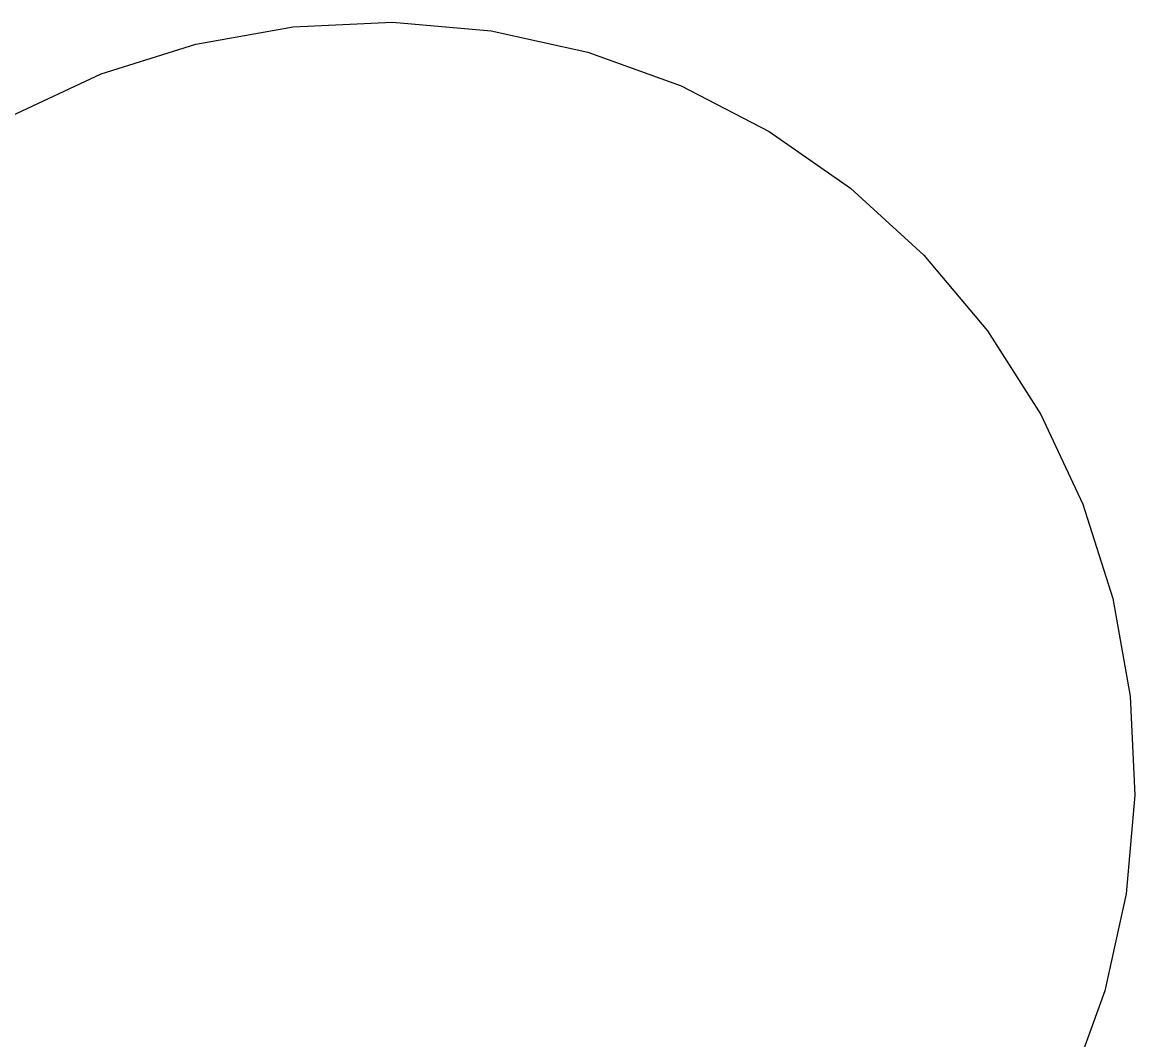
# Model space of a CAD drawing. Extents: x 6540402 to 6566579, y 5525343 to 5532423.
# Drawn here: x 6544580.5408 to 6544580.9077, y 5526292.7899 to 5526293.1256 of the extents above; entities that cross this region are included whole.
import ezdxf

# ---------------------------------------------------------------- set-up
doc = ezdxf.new("R2010")
doc.units = 0
doc.layers.add('IR_ps_geometria', color=7, linetype='Continuous')

msp = doc.modelspace()

# ---------------------------------------------------------------- linework, layer by layer
at = {"layer": 'IR_ps_geometria'}
msp.add_lwpolyline([(6544580.53719, 5526293.0947), (6544580.56681, 5526293.10856), (6544580.59798, 5526293.11844), (6544580.63018, 5526293.12416), (6544580.66285, 5526293.12563), (6544580.69543, 5526293.12283), (6544580.72737, 5526293.11579), (6544580.75811, 5526293.10465), (6544580.78714, 5526293.08959), (6544580.81395, 5526293.07087), (6544580.83809, 5526293.04881), (6544580.85915, 5526293.02379), (6544580.87676, 5526292.99624), (6544580.89062, 5526292.96662), (6544580.9005, 5526292.93544), (6544580.90622, 5526292.90325), (6544580.90769, 5526292.87058), (6544580.90489, 5526292.838), (6544580.89786, 5526292.80606), (6544580.88671, 5526292.77532)], dxfattribs=at)
msp.add_lwpolyline([(6544580.53719, 5526293.0947), (6544580.56681, 5526293.10856), (6544580.59798, 5526293.11844), (6544580.63018, 5526293.12416), (6544580.66285, 5526293.12563), (6544580.69543, 5526293.12283), (6544580.72737, 5526293.11579), (6544580.75811, 5526293.10465), (6544580.78714, 5526293.08959), (6544580.81395, 5526293.07087), (6544580.83809, 5526293.04881), (6544580.85915, 5526293.02379), (6544580.87676, 5526292.99624), (6544580.89062, 5526292.96662), (6544580.9005, 5526292.93544), (6544580.90622, 5526292.90325), (6544580.90769, 5526292.87058), (6544580.90489, 5526292.838), (6544580.89786, 5526292.80606), (6544580.88671, 5526292.77532)], dxfattribs=at)
msp.add_lwpolyline([(6544580.53719, 5526293.0947), (6544580.56681, 5526293.10856), (6544580.59798, 5526293.11844), (6544580.63018, 5526293.12416), (6544580.66285, 5526293.12563), (6544580.69543, 5526293.12283), (6544580.72737, 5526293.11579), (6544580.75811, 5526293.10465), (6544580.78714, 5526293.08959), (6544580.81395, 5526293.07087), (6544580.83809, 5526293.04881), (6544580.85915, 5526293.02379), (6544580.87676, 5526292.99624), (6544580.89062, 5526292.96662), (6544580.9005, 5526292.93544), (6544580.90622, 5526292.90325), (6544580.90769, 5526292.87058), (6544580.90489, 5526292.838), (6544580.89786, 5526292.80606), (6544580.88671, 5526292.77532)], dxfattribs=at)
msp.add_lwpolyline([(6544580.53719, 5526293.0947), (6544580.56681, 5526293.10856), (6544580.59798, 5526293.11844), (6544580.63018, 5526293.12416), (6544580.66285, 5526293.12563), (6544580.69543, 5526293.12283), (6544580.72737, 5526293.11579), (6544580.75811, 5526293.10465), (6544580.78714, 5526293.08959), (6544580.81395, 5526293.07087), (6544580.83809, 5526293.04881), (6544580.85915, 5526293.02379), (6544580.87676, 5526292.99624), (6544580.89062, 5526292.96662), (6544580.9005, 5526292.93544), (6544580.90622, 5526292.90325), (6544580.90769, 5526292.87058), (6544580.90489, 5526292.838), (6544580.89786, 5526292.80606), (6544580.88671, 5526292.77532)], dxfattribs=at)
msp.add_lwpolyline([(6544580.53719, 5526293.0947), (6544580.56681, 5526293.10856), (6544580.59798, 5526293.11844), (6544580.63018, 5526293.12416), (6544580.66285, 5526293.12563), (6544580.69543, 5526293.12283), (6544580.72737, 5526293.11579), (6544580.75811, 5526293.10465), (6544580.78714, 5526293.08959), (6544580.81395, 5526293.07087), (6544580.83809, 5526293.04881), (6544580.85915, 5526293.02379), (6544580.87676, 5526292.99624), (6544580.89062, 5526292.96662), (6544580.9005, 5526292.93544), (6544580.90622, 5526292.90325), (6544580.90769, 5526292.87058), (6544580.90489, 5526292.838), (6544580.89786, 5526292.80606), (6544580.88671, 5526292.77532)], dxfattribs=at)
msp.add_lwpolyline([(6544580.53719, 5526293.0947), (6544580.56681, 5526293.10856), (6544580.59798, 5526293.11844), (6544580.63018, 5526293.12416), (6544580.66285, 5526293.12563), (6544580.69543, 5526293.12283), (6544580.72737, 5526293.11579), (6544580.75811, 5526293.10465), (6544580.78714, 5526293.08959), (6544580.81395, 5526293.07087), (6544580.83809, 5526293.04881), (6544580.85915, 5526293.02379), (6544580.87676, 5526292.99624), (6544580.89062, 5526292.96662), (6544580.9005, 5526292.93544), (6544580.90622, 5526292.90325), (6544580.90769, 5526292.87058), (6544580.90489, 5526292.838), (6544580.89786, 5526292.80606), (6544580.88671, 5526292.77532)], dxfattribs=at)
msp.add_lwpolyline([(6544580.53719, 5526293.0947), (6544580.56681, 5526293.10856), (6544580.59798, 5526293.11844), (6544580.63018, 5526293.12416), (6544580.66285, 5526293.12563), (6544580.69543, 5526293.12283), (6544580.72737, 5526293.11579), (6544580.75811, 5526293.10465), (6544580.78714, 5526293.08959), (6544580.81395, 5526293.07087), (6544580.83809, 5526293.04881), (6544580.85915, 5526293.02379), (6544580.87676, 5526292.99624), (6544580.89062, 5526292.96662), (6544580.9005, 5526292.93544), (6544580.90622, 5526292.90325), (6544580.90769, 5526292.87058), (6544580.90489, 5526292.838), (6544580.89786, 5526292.80606), (6544580.88671, 5526292.77532)], dxfattribs=at)
msp.add_lwpolyline([(6544580.53719, 5526293.0947), (6544580.56681, 5526293.10856), (6544580.59798, 5526293.11844), (6544580.63018, 5526293.12416), (6544580.66285, 5526293.12563), (6544580.69543, 5526293.12283), (6544580.72737, 5526293.11579), (6544580.75811, 5526293.10465), (6544580.78714, 5526293.08959), (6544580.81395, 5526293.07087), (6544580.83809, 5526293.04881), (6544580.85915, 5526293.02379), (6544580.87676, 5526292.99624), (6544580.89062, 5526292.96662), (6544580.9005, 5526292.93544), (6544580.90622, 5526292.90325), (6544580.90769, 5526292.87058), (6544580.90489, 5526292.838), (6544580.89786, 5526292.80606), (6544580.88671, 5526292.77532)], dxfattribs=at)
msp.add_lwpolyline([(6544580.53719, 5526293.0947), (6544580.56681, 5526293.10856), (6544580.59798, 5526293.11844), (6544580.63018, 5526293.12416), (6544580.66285, 5526293.12563), (6544580.69543, 5526293.12283), (6544580.72737, 5526293.11579), (6544580.75811, 5526293.10465), (6544580.78714, 5526293.08959), (6544580.81395, 5526293.07087), (6544580.83809, 5526293.04881), (6544580.85915, 5526293.02379), (6544580.87676, 5526292.99624), (6544580.89062, 5526292.96662), (6544580.9005, 5526292.93544), (6544580.90622, 5526292.90325), (6544580.90769, 5526292.87058), (6544580.90489, 5526292.838), (6544580.89786, 5526292.80606), (6544580.88671, 5526292.77532)], dxfattribs=at)
msp.add_lwpolyline([(6544580.53719, 5526293.0947), (6544580.56681, 5526293.10856), (6544580.59798, 5526293.11844), (6544580.63018, 5526293.12416), (6544580.66285, 5526293.12563), (6544580.69543, 5526293.12283), (6544580.72737, 5526293.11579), (6544580.75811, 5526293.10465), (6544580.78714, 5526293.08959), (6544580.81395, 5526293.07087), (6544580.83809, 5526293.04881), (6544580.85915, 5526293.02379), (6544580.87676, 5526292.99624), (6544580.89062, 5526292.96662), (6544580.9005, 5526292.93544), (6544580.90622, 5526292.90325), (6544580.90769, 5526292.87058), (6544580.90489, 5526292.838), (6544580.89786, 5526292.80606), (6544580.88671, 5526292.77532)], dxfattribs=at)
msp.add_lwpolyline([(6544580.53719, 5526293.0947), (6544580.56681, 5526293.10856), (6544580.59798, 5526293.11844), (6544580.63018, 5526293.12416), (6544580.66285, 5526293.12563), (6544580.69543, 5526293.12283), (6544580.72737, 5526293.11579), (6544580.75811, 5526293.10465), (6544580.78714, 5526293.08959), (6544580.81395, 5526293.07087), (6544580.83809, 5526293.04881), (6544580.85915, 5526293.02379), (6544580.87676, 5526292.99624), (6544580.89062, 5526292.96662), (6544580.9005, 5526292.93544), (6544580.90622, 5526292.90325), (6544580.90769, 5526292.87058), (6544580.90489, 5526292.838), (6544580.89786, 5526292.80606), (6544580.88671, 5526292.77532)], dxfattribs=at)
msp.add_lwpolyline([(6544580.53719, 5526293.0947), (6544580.56681, 5526293.10856), (6544580.59798, 5526293.11844), (6544580.63018, 5526293.12416), (6544580.66285, 5526293.12563), (6544580.69543, 5526293.12283), (6544580.72737, 5526293.11579), (6544580.75811, 5526293.10465), (6544580.78714, 5526293.08959), (6544580.81395, 5526293.07087), (6544580.83809, 5526293.04881), (6544580.85915, 5526293.02379), (6544580.87676, 5526292.99624), (6544580.89062, 5526292.96662), (6544580.9005, 5526292.93544), (6544580.90622, 5526292.90325), (6544580.90769, 5526292.87058), (6544580.90489, 5526292.838), (6544580.89786, 5526292.80606), (6544580.88671, 5526292.77532)], dxfattribs=at)
msp.add_lwpolyline([(6544580.53719, 5526293.0947), (6544580.56681, 5526293.10856), (6544580.59798, 5526293.11844), (6544580.63018, 5526293.12416), (6544580.66285, 5526293.12563), (6544580.69543, 5526293.12283), (6544580.72737, 5526293.11579), (6544580.75811, 5526293.10465), (6544580.78714, 5526293.08959), (6544580.81395, 5526293.07087), (6544580.83809, 5526293.04881), (6544580.85915, 5526293.02379), (6544580.87676, 5526292.99624), (6544580.89062, 5526292.96662), (6544580.9005, 5526292.93544), (6544580.90622, 5526292.90325), (6544580.90769, 5526292.87058), (6544580.90489, 5526292.838), (6544580.89786, 5526292.80606), (6544580.88671, 5526292.77532)], dxfattribs=at)
msp.add_lwpolyline([(6544580.53719, 5526293.0947), (6544580.56681, 5526293.10856), (6544580.59798, 5526293.11844), (6544580.63018, 5526293.12416), (6544580.66285, 5526293.12563), (6544580.69543, 5526293.12283), (6544580.72737, 5526293.11579), (6544580.75811, 5526293.10465), (6544580.78714, 5526293.08959), (6544580.81395, 5526293.07087), (6544580.83809, 5526293.04881), (6544580.85915, 5526293.02379), (6544580.87676, 5526292.99624), (6544580.89062, 5526292.96662), (6544580.9005, 5526292.93544), (6544580.90622, 5526292.90325), (6544580.90769, 5526292.87058), (6544580.90489, 5526292.838), (6544580.89786, 5526292.80606), (6544580.88671, 5526292.77532)], dxfattribs=at)
msp.add_lwpolyline([(6544580.53719, 5526293.0947), (6544580.56681, 5526293.10856), (6544580.59798, 5526293.11844), (6544580.63018, 5526293.12416), (6544580.66285, 5526293.12563), (6544580.69543, 5526293.12283), (6544580.72737, 5526293.11579), (6544580.75811, 5526293.10465), (6544580.78714, 5526293.08959), (6544580.81395, 5526293.07087), (6544580.83809, 5526293.04881), (6544580.85915, 5526293.02379), (6544580.87676, 5526292.99624), (6544580.89062, 5526292.96662), (6544580.9005, 5526292.93544), (6544580.90622, 5526292.90325), (6544580.90769, 5526292.87058), (6544580.90489, 5526292.838), (6544580.89786, 5526292.80606), (6544580.88671, 5526292.77532)], dxfattribs=at)
msp.add_lwpolyline([(6544580.53719, 5526293.0947), (6544580.56681, 5526293.10856), (6544580.59798, 5526293.11844), (6544580.63018, 5526293.12416), (6544580.66285, 5526293.12563), (6544580.69543, 5526293.12283), (6544580.72737, 5526293.11579), (6544580.75811, 5526293.10465), (6544580.78714, 5526293.08959), (6544580.81395, 5526293.07087), (6544580.83809, 5526293.04881), (6544580.85915, 5526293.02379), (6544580.87676, 5526292.99624), (6544580.89062, 5526292.96662), (6544580.9005, 5526292.93544), (6544580.90622, 5526292.90325), (6544580.90769, 5526292.87058), (6544580.90489, 5526292.838), (6544580.89786, 5526292.80606), (6544580.88671, 5526292.77532)], dxfattribs=at)
msp.add_lwpolyline([(6544580.53719, 5526293.0947), (6544580.56681, 5526293.10856), (6544580.59798, 5526293.11844), (6544580.63018, 5526293.12416), (6544580.66285, 5526293.12563), (6544580.69543, 5526293.12283), (6544580.72737, 5526293.11579), (6544580.75811, 5526293.10465), (6544580.78714, 5526293.08959), (6544580.81395, 5526293.07087), (6544580.83809, 5526293.04881), (6544580.85915, 5526293.02379), (6544580.87676, 5526292.99624), (6544580.89062, 5526292.96662), (6544580.9005, 5526292.93544), (6544580.90622, 5526292.90325), (6544580.90769, 5526292.87058), (6544580.90489, 5526292.838), (6544580.89786, 5526292.80606), (6544580.88671, 5526292.77532)], dxfattribs=at)
msp.add_lwpolyline([(6544580.53719, 5526293.0947), (6544580.56681, 5526293.10856), (6544580.59798, 5526293.11844), (6544580.63018, 5526293.12416), (6544580.66285, 5526293.12563), (6544580.69543, 5526293.12283), (6544580.72737, 5526293.11579), (6544580.75811, 5526293.10465), (6544580.78714, 5526293.08959), (6544580.81395, 5526293.07087), (6544580.83809, 5526293.04881), (6544580.85915, 5526293.02379), (6544580.87676, 5526292.99624), (6544580.89062, 5526292.96662), (6544580.9005, 5526292.93544), (6544580.90622, 5526292.90325), (6544580.90769, 5526292.87058), (6544580.90489, 5526292.838), (6544580.89786, 5526292.80606), (6544580.88671, 5526292.77532)], dxfattribs=at)
msp.add_lwpolyline([(6544580.53719, 5526293.0947), (6544580.56681, 5526293.10856), (6544580.59798, 5526293.11844), (6544580.63018, 5526293.12416), (6544580.66285, 5526293.12563), (6544580.69543, 5526293.12283), (6544580.72737, 5526293.11579), (6544580.75811, 5526293.10465), (6544580.78714, 5526293.08959), (6544580.81395, 5526293.07087), (6544580.83809, 5526293.04881), (6544580.85915, 5526293.02379), (6544580.87676, 5526292.99624), (6544580.89062, 5526292.96662), (6544580.9005, 5526292.93544), (6544580.90622, 5526292.90325), (6544580.90769, 5526292.87058), (6544580.90489, 5526292.838), (6544580.89786, 5526292.80606), (6544580.88671, 5526292.77532)], dxfattribs=at)
msp.add_lwpolyline([(6544580.53719, 5526293.0947), (6544580.56681, 5526293.10856), (6544580.59798, 5526293.11844), (6544580.63018, 5526293.12416), (6544580.66285, 5526293.12563), (6544580.69543, 5526293.12283), (6544580.72737, 5526293.11579), (6544580.75811, 5526293.10465), (6544580.78714, 5526293.08959), (6544580.81395, 5526293.07087), (6544580.83809, 5526293.04881), (6544580.85915, 5526293.02379), (6544580.87676, 5526292.99624), (6544580.89062, 5526292.96662), (6544580.9005, 5526292.93544), (6544580.90622, 5526292.90325), (6544580.90769, 5526292.87058), (6544580.90489, 5526292.838), (6544580.89786, 5526292.80606), (6544580.88671, 5526292.77532)], dxfattribs=at)
msp.add_lwpolyline([(6544580.53719, 5526293.0947), (6544580.56681, 5526293.10856), (6544580.59798, 5526293.11844), (6544580.63018, 5526293.12416), (6544580.66285, 5526293.12563), (6544580.69543, 5526293.12283), (6544580.72737, 5526293.11579), (6544580.75811, 5526293.10465), (6544580.78714, 5526293.08959), (6544580.81395, 5526293.07087), (6544580.83809, 5526293.04881), (6544580.85915, 5526293.02379), (6544580.87676, 5526292.99624), (6544580.89062, 5526292.96662), (6544580.9005, 5526292.93544), (6544580.90622, 5526292.90325), (6544580.90769, 5526292.87058), (6544580.90489, 5526292.838), (6544580.89786, 5526292.80606), (6544580.88671, 5526292.77532)], dxfattribs=at)
msp.add_lwpolyline([(6544580.53719, 5526293.0947), (6544580.56681, 5526293.10856), (6544580.59798, 5526293.11844), (6544580.63018, 5526293.12416), (6544580.66285, 5526293.12563), (6544580.69543, 5526293.12283), (6544580.72737, 5526293.11579), (6544580.75811, 5526293.10465), (6544580.78714, 5526293.08959), (6544580.81395, 5526293.07087), (6544580.83809, 5526293.04881), (6544580.85915, 5526293.02379), (6544580.87676, 5526292.99624), (6544580.89062, 5526292.96662), (6544580.9005, 5526292.93544), (6544580.90622, 5526292.90325), (6544580.90769, 5526292.87058), (6544580.90489, 5526292.838), (6544580.89786, 5526292.80606), (6544580.88671, 5526292.77532)], dxfattribs=at)
msp.add_lwpolyline([(6544580.53719, 5526293.0947), (6544580.56681, 5526293.10856), (6544580.59798, 5526293.11844), (6544580.63018, 5526293.12416), (6544580.66285, 5526293.12563), (6544580.69543, 5526293.12283), (6544580.72737, 5526293.11579), (6544580.75811, 5526293.10465), (6544580.78714, 5526293.08959), (6544580.81395, 5526293.07087), (6544580.83809, 5526293.04881), (6544580.85915, 5526293.02379), (6544580.87676, 5526292.99624), (6544580.89062, 5526292.96662), (6544580.9005, 5526292.93544), (6544580.90622, 5526292.90325), (6544580.90769, 5526292.87058), (6544580.90489, 5526292.838), (6544580.89786, 5526292.80606), (6544580.88671, 5526292.77532)], dxfattribs=at)
msp.add_lwpolyline([(6544580.53719, 5526293.0947), (6544580.56681, 5526293.10856), (6544580.59798, 5526293.11844), (6544580.63018, 5526293.12416), (6544580.66285, 5526293.12563), (6544580.69543, 5526293.12283), (6544580.72737, 5526293.11579), (6544580.75811, 5526293.10465), (6544580.78714, 5526293.08959), (6544580.81395, 5526293.07087), (6544580.83809, 5526293.04881), (6544580.85915, 5526293.02379), (6544580.87676, 5526292.99624), (6544580.89062, 5526292.96662), (6544580.9005, 5526292.93544), (6544580.90622, 5526292.90325), (6544580.90769, 5526292.87058), (6544580.90489, 5526292.838), (6544580.89786, 5526292.80606), (6544580.88671, 5526292.77532)], dxfattribs=at)
msp.add_lwpolyline([(6544580.53719, 5526293.0947), (6544580.56681, 5526293.10856), (6544580.59798, 5526293.11844), (6544580.63018, 5526293.12416), (6544580.66285, 5526293.12563), (6544580.69543, 5526293.12283), (6544580.72737, 5526293.11579), (6544580.75811, 5526293.10465), (6544580.78714, 5526293.08959), (6544580.81395, 5526293.07087), (6544580.83809, 5526293.04881), (6544580.85915, 5526293.02379), (6544580.87676, 5526292.99624), (6544580.89062, 5526292.96662), (6544580.9005, 5526292.93544), (6544580.90622, 5526292.90325), (6544580.90769, 5526292.87058), (6544580.90489, 5526292.838), (6544580.89786, 5526292.80606), (6544580.88671, 5526292.77532)], dxfattribs=at)
msp.add_lwpolyline([(6544580.53719, 5526293.0947), (6544580.56681, 5526293.10856), (6544580.59798, 5526293.11844), (6544580.63018, 5526293.12416), (6544580.66285, 5526293.12563), (6544580.69543, 5526293.12283), (6544580.72737, 5526293.11579), (6544580.75811, 5526293.10465), (6544580.78714, 5526293.08959), (6544580.81395, 5526293.07087), (6544580.83809, 5526293.04881), (6544580.85915, 5526293.02379), (6544580.87676, 5526292.99624), (6544580.89062, 5526292.96662), (6544580.9005, 5526292.93544), (6544580.90622, 5526292.90325), (6544580.90769, 5526292.87058), (6544580.90489, 5526292.838), (6544580.89786, 5526292.80606), (6544580.88671, 5526292.77532)], dxfattribs=at)
msp.add_lwpolyline([(6544580.53719, 5526293.0947), (6544580.56681, 5526293.10856), (6544580.59798, 5526293.11844), (6544580.63018, 5526293.12416), (6544580.66285, 5526293.12563), (6544580.69543, 5526293.12283), (6544580.72737, 5526293.11579), (6544580.75811, 5526293.10465), (6544580.78714, 5526293.08959), (6544580.81395, 5526293.07087), (6544580.83809, 5526293.04881), (6544580.85915, 5526293.02379), (6544580.87676, 5526292.99624), (6544580.89062, 5526292.96662), (6544580.9005, 5526292.93544), (6544580.90622, 5526292.90325), (6544580.90769, 5526292.87058), (6544580.90489, 5526292.838), (6544580.89786, 5526292.80606), (6544580.88671, 5526292.77532)], dxfattribs=at)
msp.add_lwpolyline([(6544580.53719, 5526293.0947), (6544580.56681, 5526293.10856), (6544580.59798, 5526293.11844), (6544580.63018, 5526293.12416), (6544580.66285, 5526293.12563), (6544580.69543, 5526293.12283), (6544580.72737, 5526293.11579), (6544580.75811, 5526293.10465), (6544580.78714, 5526293.08959), (6544580.81395, 5526293.07087), (6544580.83809, 5526293.04881), (6544580.85915, 5526293.02379), (6544580.87676, 5526292.99624), (6544580.89062, 5526292.96662), (6544580.9005, 5526292.93544), (6544580.90622, 5526292.90325), (6544580.90769, 5526292.87058), (6544580.90489, 5526292.838), (6544580.89786, 5526292.80606), (6544580.88671, 5526292.77532)], dxfattribs=at)
msp.add_lwpolyline([(6544580.53719, 5526293.0947), (6544580.56681, 5526293.10856), (6544580.59798, 5526293.11844), (6544580.63018, 5526293.12416), (6544580.66285, 5526293.12563), (6544580.69543, 5526293.12283), (6544580.72737, 5526293.11579), (6544580.75811, 5526293.10465), (6544580.78714, 5526293.08959), (6544580.81395, 5526293.07087), (6544580.83809, 5526293.04881), (6544580.85915, 5526293.02379), (6544580.87676, 5526292.99624), (6544580.89062, 5526292.96662), (6544580.9005, 5526292.93544), (6544580.90622, 5526292.90325), (6544580.90769, 5526292.87058), (6544580.90489, 5526292.838), (6544580.89786, 5526292.80606), (6544580.88671, 5526292.77532)], dxfattribs=at)
msp.add_lwpolyline([(6544580.53719, 5526293.0947), (6544580.56681, 5526293.10856), (6544580.59798, 5526293.11844), (6544580.63018, 5526293.12416), (6544580.66285, 5526293.12563), (6544580.69543, 5526293.12283), (6544580.72737, 5526293.11579), (6544580.75811, 5526293.10465), (6544580.78714, 5526293.08959), (6544580.81395, 5526293.07087), (6544580.83809, 5526293.04881), (6544580.85915, 5526293.02379), (6544580.87676, 5526292.99624), (6544580.89062, 5526292.96662), (6544580.9005, 5526292.93544), (6544580.90622, 5526292.90325), (6544580.90769, 5526292.87058), (6544580.90489, 5526292.838), (6544580.89786, 5526292.80606), (6544580.88671, 5526292.77532)], dxfattribs=at)

doc.saveas('drawing.dxf')
